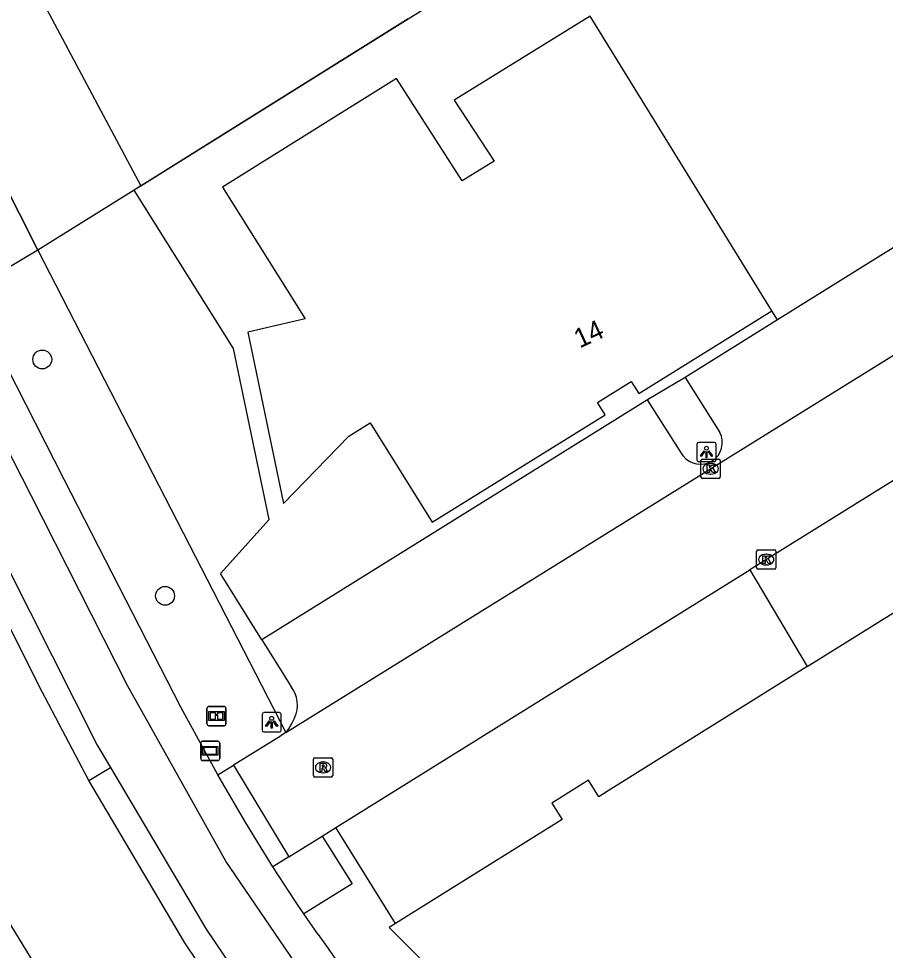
# Model space of a CAD drawing. Extents: x 158838 to 160074, y 386376 to 387776.
# Drawn here: x 159836.16 to 159881.09, y 387305.85 to 387354.12 of the extents above; entities that cross this region are included whole.
import ezdxf

# ---------------------------------------------------------------- set-up
doc = ezdxf.new("R2010")
doc.units = 0
for name, color, linetype in [('IMGEO_Boom', 7, 'Continuous'), ('IMGEO_Fietspad_open', 7, 'Continuous'), ('IMGEO_Groenvoorziening', 7, 'Continuous'), ('IMGEO_Hek', 7, 'Continuous'), ('IMGEO_Informatiebord', 7, 'Continuous'), ('IMGEO_Kolk', 7, 'Continuous'), ('IMGEO_Lichtpunt', 7, 'Continuous'), ('IMGEO_Pand', 7, 'Continuous'), ('IMGEO_Pand_nummerreeks', 7, 'Continuous'), ('IMGEO_Parkeervlak_open', 7, 'Continuous'), ('IMGEO_Rijbaan_lokaal_open', 7, 'Continuous'), ('IMGEO_Rioolput', 7, 'Continuous'), ('IMGEO_Verklikker', 7, 'Continuous'), ('IMGEO_Voetpad_gesloten', 7, 'Continuous'), ('IMGEO_Voetpad_open', 7, 'Continuous')]:
    doc.layers.add(name, color=color, linetype=linetype)

msp = doc.modelspace()

# ---------------------------------------------------------------- linework, layer by layer
at = {"layer": 'IMGEO_Boom'}
for centre in [(159837.387, 387336.463), (159843.752, 387324.215)]:
    msp.add_circle(centre, 0.489, dxfattribs=at)
at = {"layer": 'IMGEO_Fietspad_open'}
for points in [[(159918.647, 387236.535), (159918.607, 387236.565), (159908.855, 387243.859), (159904.407, 387247.493), (159901.963, 387250), (159886.918, 387265.432), (159859.238, 387294.014), (159852.761, 387301.888), (159846.894, 387310.468), (159841.816, 387319.539), (159836.803, 387329.409), (159832.191, 387338.423), (159795.722, 387409.755), (159793.998, 387413.217)], [(159829.687, 387337.366), (159840.239, 387316.486), (159840.932, 387315.313)]]:
    msp.add_lwpolyline(points, dxfattribs=at)
at = {"layer": 'IMGEO_Groenvoorziening'}
for points in [[(159806.551, 387412.849), (159842.504, 387345.46)], [(159842.155, 387345.242), (159837.162, 387342.125)], [(159837.162, 387342.125), (159850.014, 387317.133)]]:
    msp.add_lwpolyline(points, dxfattribs=at)
at = {"layer": 'IMGEO_Hek'}
for points in [[(159856.348, 387354.103), (159842.155, 387345.242)], [(159835.234, 387345.917), (159837.162, 387342.125)], [(159842.155, 387345.242), (159837.162, 387342.125)], [(159837.162, 387342.125), (159850.014, 387317.133)]]:
    msp.add_lwpolyline(points, dxfattribs=at)
at = {"layer": 'IMGEO_Informatiebord'}
for p, q in [((159845.919, 387317.584), (159845.919, 387318.384)), ((159845.919, 387318.384), (159845.919, 387317.584)), ((159846.019, 387318.484), (159846.809, 387318.484)), ((159846.809, 387318.484), (159846.019, 387318.484)), ((159846.909, 387318.384), (159846.909, 387317.584)), ((159846.909, 387317.584), (159846.909, 387318.384)), ((159846.809, 387317.484), (159846.019, 387317.484)), ((159846.019, 387317.484), (159846.809, 387317.484))]:
    msp.add_line(p, q, dxfattribs=at)
for points in [[(159846.02, 387318.216), (159846.808, 387318.216), (159846.808, 387317.752), (159846.02, 387317.752), (159846.02, 387318.216)], [(159846.085, 387318.151), (159846.085, 387317.817), (159846.36, 387317.817), (159846.361, 387318.03), (159846.465, 387318.031), (159846.466, 387317.817), (159846.743, 387317.817), (159846.743, 387318.151), (159846.467, 387318.151), (159846.467, 387318.071), (159846.361, 387318.071), (159846.361, 387318.151), (159846.085, 387318.151)]]:
    msp.add_lwpolyline(points, dxfattribs=at)
for centre, start, end in [((159846.019, 387318.384), 90, 180), ((159846.019, 387318.384), 90, 180), ((159846.809, 387318.384), 0, 90), ((159846.809, 387318.384), 360, 90), ((159846.019, 387317.584), 180, 270), ((159846.019, 387317.584), 180, 270), ((159846.809, 387317.584), 270, 0), ((159846.809, 387317.584), 270, 0)]:
    msp.add_arc(centre, 0.1, start, end, dxfattribs=at)
at = {"layer": 'IMGEO_Kolk'}
for p, q in [((159871.529, 387330.373), (159871.529, 387331.225)), ((159871.604, 387331.299), (159872.456, 387331.299)), ((159872.017, 387331.079), (159872.042, 387331.079)), ((159872.53, 387331.225), (159872.53, 387330.373)), ((159872.04, 387330.519), (159872.015, 387330.519)), ((159872.456, 387330.299), (159871.604, 387330.299)), ((159874.486, 387326.595), (159875.338, 387326.595)), ((159874.411, 387325.669), (159874.411, 387326.521)), ((159874.899, 387326.375), (159874.924, 387326.375)), ((159875.412, 387326.521), (159875.412, 387325.669)), ((159874.922, 387325.815), (159874.897, 387325.815)), ((159875.338, 387325.595), (159874.486, 387325.595))]:
    msp.add_line(p, q, dxfattribs=at)
for points in [[(159871.529, 387330.373), (159871.529, 387331.225)], [(159871.604, 387331.299), (159872.456, 387331.299)], [(159871.85, 387330.999), (159871.973, 387330.999), (159871.973, 387330.848), (159872.103, 387330.999), (159872.267, 387330.999), (159872.121, 387330.848), (159872.274, 387330.599), (159872.122, 387330.599), (159872.037, 387330.763), (159871.973, 387330.696), (159871.973, 387330.599), (159871.85, 387330.599), (159871.85, 387330.999)], [(159872.53, 387331.225), (159872.53, 387330.373)], [(159872.456, 387330.299), (159871.604, 387330.299)], [(159874.486, 387326.595), (159875.338, 387326.595)], [(159874.411, 387325.669), (159874.411, 387326.521)], [(159874.732, 387326.295), (159874.855, 387326.295), (159874.855, 387326.144), (159874.985, 387326.295), (159875.149, 387326.295), (159875.003, 387326.144), (159875.156, 387325.895), (159875.004, 387325.895), (159874.919, 387326.059), (159874.855, 387325.992), (159874.855, 387325.895), (159874.732, 387325.895), (159874.732, 387326.295)], [(159875.412, 387326.521), (159875.412, 387325.669)], [(159875.338, 387325.595), (159874.486, 387325.595)]]:
    msp.add_lwpolyline(points, dxfattribs=at)
for centre, start, end in [((159871.606, 387331.223), 91.552, 178.448), ((159871.606, 387331.223), 91.552, 178.448), ((159872.454, 387331.223), 1.552, 88.448), ((159872.454, 387331.223), 1.552, 88.448), ((159871.606, 387330.375), 181.552, 268.448), ((159871.606, 387330.375), 181.552, 268.448), ((159872.454, 387330.375), 271.552, 358.448), ((159872.454, 387330.375), 271.552, 358.448), ((159874.488, 387326.519), 91.552, 178.448), ((159874.488, 387326.519), 91.552, 178.448), ((159875.336, 387326.519), 1.552, 88.448), ((159875.336, 387326.519), 1.552, 88.448), ((159874.488, 387325.671), 181.552, 268.448), ((159874.488, 387325.671), 181.552, 268.448), ((159875.336, 387325.671), 271.552, 358.448), ((159875.336, 387325.671), 271.552, 358.448)]:
    msp.add_arc(centre, 0.0765, start, end, dxfattribs=at)
for centre, major_axis, ratio, start_param, end_param in [((159872.016, 387330.799), (-0.387, 0.002), 0.722429, 4.712389, 7.853982), ((159872.041, 387330.799), (-0.39, 0.002), 0.717154, 1.570796, 4.712389), ((159874.898, 387326.095), (-0.387, 0.002), 0.722429, 4.712389, 7.853982), ((159874.923, 387326.095), (-0.39, 0.002), 0.717154, 1.570796, 4.712389)]:
    msp.add_ellipse(centre, major_axis=major_axis, ratio=ratio, start_param=start_param, end_param=end_param, dxfattribs=at)
at = {"layer": 'IMGEO_Lichtpunt'}
for p, q in [((159871.318, 387332.068), (159871.318, 387331.261)), ((159871.318, 387332.068), (159871.318, 387331.261)), ((159872.22, 387332.163), (159871.412, 387332.163)), ((159872.22, 387332.163), (159871.412, 387332.163)), ((159872.314, 387331.261), (159872.314, 387332.068)), ((159872.314, 387331.261), (159872.314, 387332.068)), ((159871.412, 387331.167), (159872.22, 387331.167)), ((159871.412, 387331.167), (159872.22, 387331.167)), ((159848.779, 387318.067), (159848.779, 387317.26)), ((159848.779, 387318.067), (159848.779, 387317.26)), ((159849.681, 387318.162), (159848.873, 387318.162)), ((159849.681, 387318.162), (159848.873, 387318.162)), ((159849.775, 387317.26), (159849.775, 387318.067)), ((159849.775, 387317.26), (159849.775, 387318.067)), ((159848.873, 387317.166), (159849.681, 387317.166)), ((159848.873, 387317.166), (159849.681, 387317.166))]:
    msp.add_line(p, q, dxfattribs=at)
for points in [[(159871.692, 387331.732), (159871.731, 387331.704), (159871.543, 387331.442), (159871.505, 387331.469), (159871.692, 387331.732)], [(159871.794, 387331.684), (159871.841, 387331.684), (159871.841, 387331.362), (159871.794, 387331.362), (159871.794, 387331.684)], [(159871.904, 387331.704), (159871.942, 387331.731), (159872.129, 387331.469), (159872.09, 387331.441), (159871.904, 387331.704)], [(159849.153, 387317.731), (159849.192, 387317.703), (159849.004, 387317.441), (159848.966, 387317.468), (159849.153, 387317.731)], [(159849.255, 387317.683), (159849.302, 387317.683), (159849.302, 387317.361), (159849.255, 387317.361), (159849.255, 387317.683)], [(159849.365, 387317.703), (159849.403, 387317.73), (159849.59, 387317.468), (159849.551, 387317.44), (159849.365, 387317.703)]]:
    msp.add_lwpolyline(points, dxfattribs=at)
for centre in [(159871.817, 387331.866), (159849.278, 387317.865)]:
    msp.add_circle(centre, 0.0994, dxfattribs=at)
for centre, start, end in [((159871.412, 387332.068), 90, 180), ((159871.412, 387332.068), 90, 180), ((159872.22, 387332.068), 0, 90), ((159872.22, 387332.068), 0, 90), ((159871.412, 387331.261), 180, 270), ((159871.412, 387331.261), 180, 270), ((159872.22, 387331.261), 270, 0), ((159872.22, 387331.261), 270, 360), ((159848.873, 387318.067), 90, 180), ((159848.873, 387318.067), 90, 180), ((159849.681, 387318.067), 0, 90), ((159849.681, 387318.067), 0, 90), ((159848.873, 387317.26), 180, 270), ((159848.873, 387317.26), 180, 270), ((159849.681, 387317.26), 270, 0), ((159849.681, 387317.26), 270, 360)]:
    msp.add_arc(centre, 0.0946, start, end, dxfattribs=at)
at = {"layer": 'IMGEO_Pand'}
for points in [[(159865.777, 387354.253), (159858.744, 387349.898), (159860.806, 387346.74), (159859.148, 387345.713), (159855.755, 387351.016), (159846.725, 387345.388), (159851.007, 387338.559), (159848.044, 387337.883), (159849.888, 387328.993), (159853.279, 387332.487), (159854.38, 387333.177), (159857.604, 387328.034), (159866.556, 387333.599), (159866.161, 387334.236), (159867.919, 387335.329), (159868.314, 387334.692), (159875.201, 387338.974)], [(159875.201, 387338.974), (159865.777, 387354.253)], [(159877.039, 387320.549), (159892.178, 387329.99)], [(159877.039, 387320.549), (159866.72, 387314.114), (159866.228, 387313.808), (159865.694, 387314.666), (159863.799, 387313.471), (159864.328, 387312.622), (159855.699, 387307.242)], [(159855.699, 387307.242), (159855.368, 387307.035), (159859.874, 387302.533), (159860.016, 387302.675), (159864.27, 387298.425), (159864.637, 387298.647)]]:
    msp.add_lwpolyline(points, dxfattribs=at)
at = {"layer": 'IMGEO_Parkeervlak_open'}
for points in [[(159874.064, 387325.567), (159877.039, 387320.549)], [(159848.772, 387321.936), (159850.268, 387319.53)], [(159850.467, 387317.9), (159850.329, 387317.622), (159850.274, 387317.533), (159850.177, 387317.375), (159850.014, 387317.133)], [(159855.699, 387307.242), (159852.603, 387312.209)]]:
    msp.add_lwpolyline(points, dxfattribs=at)
msp.add_arc((159849.08, 387318.558), 1.535, 334.6189, 39.3022, dxfattribs=at)
at = {"layer": 'IMGEO_Rijbaan_lokaal_open'}
for points in [[(159850.014, 387317.133), (159916.295, 387358.286)], [(159839.804, 387314.646), (159837.214, 387319.565), (159835.311, 387323.378), (159828.476, 387336.747)], [(159890.013, 387335.476), (159874.064, 387325.567)], [(159852.603, 387312.209), (159874.064, 387325.567)], [(159850.014, 387317.133), (159849.825, 387317.006), (159849.683, 387316.911), (159847.299, 387315.446)], [(159839.804, 387314.646), (159840.932, 387315.313)], [(159840.932, 387315.313), (159845.882, 387306.94), (159847.716, 387304.224)], [(159846.484, 387314.946), (159847.299, 387315.446)], [(159847.299, 387315.446), (159850.162, 387310.69)], [(159846.63, 387303.491), (159844.774, 387306.24), (159839.804, 387314.646)], [(159849.342, 387310.179), (159847.932, 387312.452), (159846.484, 387314.946)], [(159851.899, 387311.771), (159852.603, 387312.209)], [(159850.162, 387310.69), (159851.899, 387311.771)], [(159850.162, 387310.69), (159849.342, 387310.179)], [(159834.401, 387309.349), (159834.782, 387308.68), (159838.896, 387301.979)]]:
    msp.add_lwpolyline(points, dxfattribs=at)
msp.add_arc((159957.817, 387379.928), 143.413, 209.76294, 213.25173, dxfattribs=at)
at = {"layer": 'IMGEO_Rioolput'}
for p, q in [((159851.441, 387314.9), (159851.441, 387315.752)), ((159851.516, 387315.826), (159852.368, 387315.826)), ((159851.929, 387315.606), (159851.954, 387315.606)), ((159852.442, 387315.752), (159852.442, 387314.9)), ((159851.952, 387315.046), (159851.927, 387315.046)), ((159852.368, 387314.826), (159851.516, 387314.826))]:
    msp.add_line(p, q, dxfattribs=at)
for points in [[(159851.441, 387314.9), (159851.441, 387315.752)], [(159851.516, 387315.826), (159852.368, 387315.826)], [(159852.03, 387315.524), (159851.778, 387315.526), (159851.778, 387315.126)], [(159852.442, 387315.752), (159852.442, 387314.9)], [(159851.778, 387315.126), (159851.902, 387315.126), (159851.902, 387315.288), (159851.913, 387315.288)], [(159851.956, 387315.445), (159851.902, 387315.445), (159851.902, 387315.364)], [(159851.902, 387315.364), (159851.954, 387315.364)], [(159851.96, 387315.259), (159852.031, 387315.126), (159852.171, 387315.126), (159852.106, 387315.252)], [(159852.368, 387314.826), (159851.516, 387314.826)]]:
    msp.add_lwpolyline(points, dxfattribs=at)
for centre, radius, start, end in [((159851.518, 387315.75), 0.0765, 91.552, 178.448), ((159851.518, 387315.75), 0.0765, 91.552, 178.448), ((159852.029, 387315.414), 0.109, 350.3612, 89.416), ((159852.366, 387315.75), 0.0765, 1.552, 88.448), ((159852.366, 387315.75), 0.0765, 1.552, 88.448), ((159851.912, 387315.235), 0.0533, 26.0293, 88.6989), ((159851.938, 387315.553), 0.19, 274.7715, 282.9687), ((159851.962, 387315.349), 0.0964, 77.0061, 93.1865), ((159851.976, 387315.406), 0.0378, 276.6634, 79.6772), ((159852.027, 387315.414), 0.112, 277.5842, 350.9817), ((159852.011, 387315.199), 0.108, 29.5134, 73.7905), ((159851.518, 387314.902), 0.0765, 181.552, 268.448), ((159851.518, 387314.902), 0.0765, 181.552, 268.448), ((159852.366, 387314.902), 0.0765, 271.552, 358.448), ((159852.366, 387314.902), 0.0765, 271.552, 358.448)]:
    msp.add_arc(centre, radius, start, end, dxfattribs=at)
for centre, major_axis, ratio, start_param, end_param in [((159851.928, 387315.326), (-0.387, 0.002), 0.722429, 4.712389, 7.853982), ((159851.953, 387315.326), (-0.39, 0.002), 0.717154, 1.570796, 4.712389)]:
    msp.add_ellipse(centre, major_axis=major_axis, ratio=ratio, start_param=start_param, end_param=end_param, dxfattribs=at)
at = {"layer": 'IMGEO_Verklikker'}
for p, q in [((159845.599, 387315.783), (159845.599, 387316.583)), ((159845.599, 387316.583), (159845.599, 387315.783)), ((159845.699, 387316.683), (159846.489, 387316.683)), ((159846.489, 387316.683), (159845.699, 387316.683)), ((159846.589, 387316.583), (159846.589, 387315.783)), ((159846.589, 387315.783), (159846.589, 387316.583)), ((159846.489, 387315.683), (159845.699, 387315.683)), ((159845.699, 387315.683), (159846.489, 387315.683))]:
    msp.add_line(p, q, dxfattribs=at)
for points in [[(159845.7, 387316.415), (159846.488, 387316.415), (159846.488, 387315.951), (159845.7, 387315.951), (159845.7, 387316.415)], [(159845.765, 387316.35), (159845.765, 387316.016), (159846.423, 387316.016), (159846.423, 387316.35), (159845.765, 387316.35)]]:
    msp.add_lwpolyline(points, dxfattribs=at)
for centre, start, end in [((159845.699, 387316.583), 90, 180), ((159845.699, 387316.583), 90, 180), ((159846.489, 387316.583), 0, 90), ((159846.489, 387316.583), 360, 90), ((159845.699, 387315.783), 180, 270), ((159845.699, 387315.783), 180, 270), ((159846.489, 387315.783), 270, 0), ((159846.489, 387315.783), 270, 0)]:
    msp.add_arc(centre, 0.1, start, end, dxfattribs=at)
at = {"layer": 'IMGEO_Voetpad_gesloten'}
for points in [[(159842.504, 387345.46), (159856.348, 387354.103), (159863.218, 387358.393)], [(159890.505, 387347.861), (159875.5, 387338.518)], [(159842.504, 387345.46), (159842.155, 387345.242)], [(159848.772, 387321.936), (159846.631, 387325.377), (159846.794, 387325.558), (159849.141, 387328.164), (159847.301, 387337.033), (159842.155, 387345.242)], [(159875.5, 387338.518), (159875.201, 387338.974)], [(159875.5, 387338.518), (159870.704, 387335.532)], [(159870.704, 387335.532), (159868.752, 387334.365)], [(159868.752, 387334.365), (159848.952, 387322.048), (159848.772, 387321.936)]]:
    msp.add_lwpolyline(points, dxfattribs=at)
at = {"layer": 'IMGEO_Voetpad_open'}
for points in [[(159837.162, 387342.125), (159835.234, 387345.917)], [(159837.162, 387342.125), (159833.545, 387339.977)], [(159846.484, 387314.946), (159844.574, 387318.44), (159838.522, 387330.239), (159833.545, 387339.977)], [(159870.704, 387335.532), (159872.515, 387332.683)], [(159870.6, 387331.476), (159868.752, 387334.365)], [(159851.899, 387311.771), (159853.443, 387309.293), (159850.95, 387307.741)], [(159850.95, 387307.741), (159850.512, 387308.381), (159849.342, 387310.179)], [(159851.682, 387306.669), (159850.95, 387307.741)]]:
    msp.add_lwpolyline(points, dxfattribs=at)
for centre, radius, start, end in [((159871.503, 387332.165), 1.136, 217.3549, 27.0905), ((159949.663, 387375.607), 119.803, 215.12941, 222.02757)]:
    msp.add_arc(centre, radius, start, end, dxfattribs=at)

# ---------------------------------------------------------------- texts
at = {"layer": 'IMGEO_Pand_nummerreeks'}
msp.add_text('14', height=1, rotation=25.0169, dxfattribs=at).set_placement((159865.24, 387337.026))

doc.saveas('drawing.dxf')
